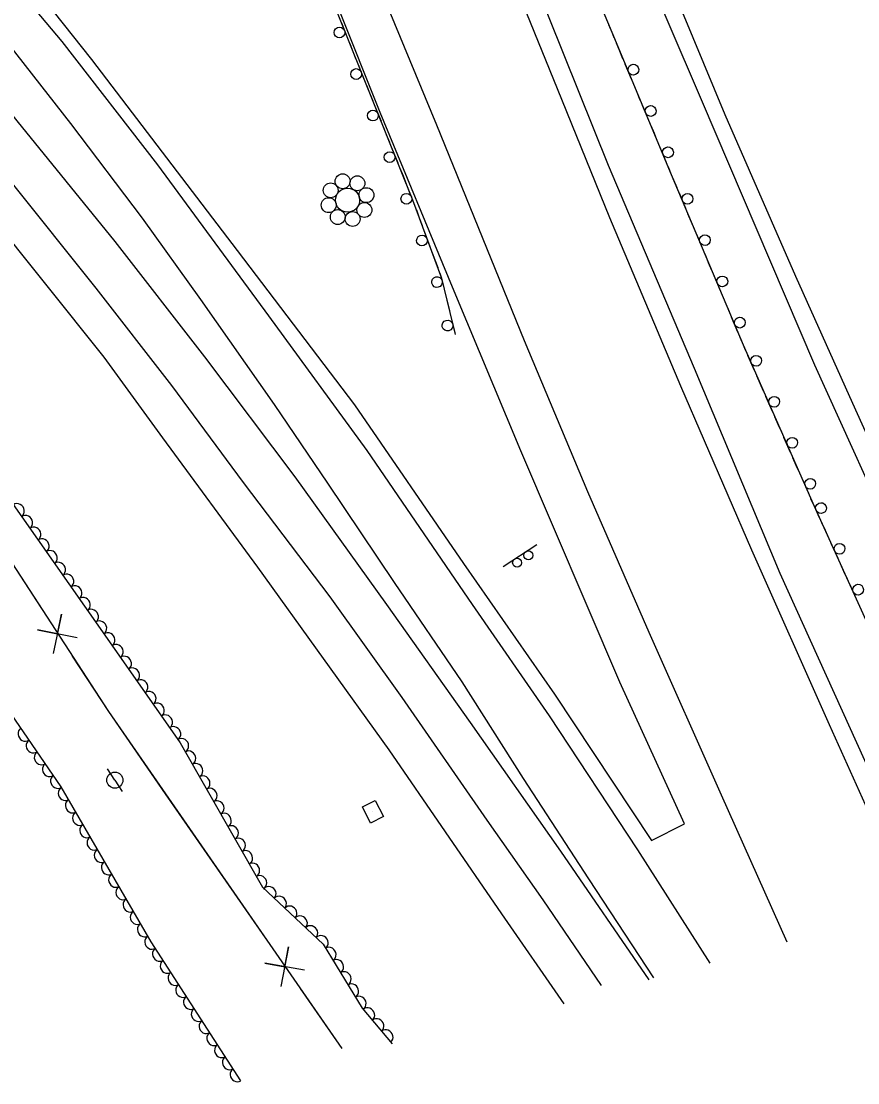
# Model space of a CAD drawing. Extents: x 1722896 to 1754269, y 648279 to 666297.
# Drawn here: x 1740375.8 to 1740609.2, y 648278.8 to 648575 of the extents above; entities that cross this region are included whole.
import ezdxf

# ---------------------------------------------------------------- set-up
doc = ezdxf.new("R2010")
doc.units = 0
for name, color, linetype in [('DESIGN - CENTERLINE - Proposed Text', 7, 'Continuous'), ('DESIGN - PUBLIC HEARING - Shapes', 7, 'Continuous'), ('DESIGN - SCRATCH - User 1', 7, 'Continuous'), ('SURVEY - CENTERLINE - Preliminary Text', 7, 'Continuous'), ('SURVEY - DRAINAGE - Natural Features', 7, 'Continuous'), ('SURVEY - DTM - Breaklines', 7, 'Continuous'), ('SURVEY - VEGETATION - Features with Text', 7, 'Continuous')]:
    doc.layers.add(name, color=color, linetype=linetype)

msp = doc.modelspace()

# ---------------------------------------------------------------- linework, layer by layer
at = {"layer": 'DESIGN - CENTERLINE - Proposed Text'}
for points in [[(1740248.94, 648649.18), (1740257.94, 648615.28), (1740268.49, 648578.48), (1740304.48, 648528.99), (1740337.47, 648478.65), (1740400.1, 648382.34), (1740465.26, 648288.33)], [(1740353.97, 648453.28), (1740381.23, 648411.36)], [(1740391.37, 648402.93), (1740380.36, 648405.19), (1740385.89, 648404.01), (1740387.06, 648409.55), (1740384.66, 648398.56)], [(1740390.01, 648397.86), (1740400.1, 648382.34), (1740415.99, 648359.42)], [(1740415.99, 648359.42), (1740444.47, 648318.33)], [(1740454.85, 648310.19), (1740443.77, 648312.13), (1740449.34, 648311.12), (1740450.35, 648316.69), (1740448.27, 648305.64)], [(1740453.64, 648305.09), (1740465.26, 648288.33)]]:
    msp.add_lwpolyline(points, dxfattribs=at)
at = {"layer": 'DESIGN - PUBLIC HEARING - Shapes'}
msp.add_line((1740510.31, 648422.85), (1740519.71, 648428.94), dxfattribs=at)
for centre in [(1740517.33, 648425.94), (1740514.18, 648423.9)]:
    msp.add_circle(centre, 1.25, dxfattribs=at)
at = {"layer": 'DESIGN - SCRATCH - User 1'}
for p, q in [((1740540.67, 648571.8), (1740523.98, 648612.41)), ((1740557.3, 648532.08), (1740540.67, 648571.8)), ((1740577.35, 648484.56), (1740557.3, 648532.08)), ((1740597.13, 648439.6), (1740577.35, 648484.56)), ((1740615.72, 648398.71), (1740597.13, 648439.6))]:
    msp.add_line(p, q, dxfattribs=at)
for points in [[(1740377.58, 648803.88), (1740389.61, 648770.81), (1740405.85, 648727.45), (1740424.06, 648677.6), (1740444.2, 648626.37), (1740463.97, 648577.39), (1740485, 648525.17), (1740493.1, 648503.28), (1740496.91, 648487.53)], [(1740465.13, 648574.51), (1740466.85, 648570.25)], [(1740540.67, 648571.8), (1740539.77, 648573.97)], [(1740541.29, 648570.32), (1740540.67, 648571.8)], [(1740467.45, 648568.76), (1740468.33, 648566.58)], [(1740542.81, 648566.67), (1740541.9, 648568.84)], [(1740468.33, 648566.58), (1740469.2, 648564.4)], [(1740543.72, 648564.5), (1740542.81, 648566.67)], [(1740469.8, 648562.92), (1740471.52, 648558.65)], [(1740546.11, 648558.79), (1740544.34, 648563.03)], [(1740472.12, 648557.17), (1740473, 648554.99)], [(1740547.64, 648555.14), (1740546.73, 648557.31)], [(1740473, 648554.99), (1740473.87, 648552.81)], [(1740548.55, 648552.97), (1740547.64, 648555.14)], [(1740474.47, 648551.32), (1740476.19, 648547.06)], [(1740550.94, 648547.26), (1740549.17, 648551.5)], [(1740476.79, 648545.57), (1740477.67, 648543.39)], [(1740552.47, 648543.61), (1740551.56, 648545.78)], [(1740477.67, 648543.39), (1740478.54, 648541.21)], [(1740553.38, 648541.45), (1740552.47, 648543.61)], [(1740479.14, 648539.73), (1740480.86, 648535.46)], [(1740555.77, 648535.73), (1740554, 648539.97)], [(1740481.46, 648533.98), (1740482.33, 648531.8)], [(1740557.3, 648532.08), (1740556.39, 648534.25)], [(1740482.33, 648531.8), (1740483.21, 648529.62)], [(1740557.91, 648530.62), (1740557.3, 648532.08)], [(1740558.83, 648528.46), (1740557.91, 648530.62)], [(1740483.81, 648528.13), (1740485, 648525.17), (1740485.49, 648523.85)], [(1740561.24, 648522.75), (1740559.45, 648526.98)], [(1740486.05, 648522.35), (1740486.86, 648520.15)], [(1740562.77, 648519.11), (1740561.86, 648521.27)], [(1740486.86, 648520.15), (1740487.68, 648517.94)], [(1740563.69, 648516.94), (1740562.77, 648519.11)], [(1740488.23, 648516.44), (1740489.83, 648512.13)], [(1740566.09, 648511.23), (1740564.31, 648515.47)], [(1740490.38, 648510.63), (1740491.2, 648508.42)], [(1740567.63, 648507.59), (1740566.72, 648509.76)], [(1740491.2, 648508.42), (1740492.02, 648506.22)], [(1740568.54, 648505.42), (1740567.63, 648507.59)], [(1740492.57, 648504.72), (1740493.1, 648503.28), (1740493.82, 648500.3)], [(1740570.95, 648499.71), (1740569.17, 648503.95)], [(1740494.2, 648498.75), (1740494.75, 648496.46)], [(1740572.49, 648496.07), (1740571.57, 648498.24)], [(1740494.75, 648496.46), (1740495.3, 648494.18)], [(1740573.4, 648493.91), (1740572.49, 648496.07)], [(1740495.68, 648492.62), (1740496.76, 648488.15)], [(1740575.81, 648488.19), (1740574.02, 648492.43)], [(1740577.35, 648484.56), (1740576.43, 648486.72)], [(1740577.94, 648483.22), (1740577.35, 648484.56)], [(1740580.43, 648477.54), (1740578.58, 648481.75)], [(1740582.02, 648473.93), (1740581.08, 648476.08)], [(1740582.97, 648471.78), (1740582.02, 648473.93)], [(1740585.47, 648466.1), (1740583.61, 648470.31)], [(1740587.06, 648462.49), (1740586.11, 648464.64)], [(1740588.01, 648460.34), (1740587.06, 648462.49)], [(1740590.5, 648454.66), (1740588.65, 648458.87)], [(1740592.09, 648451.05), (1740591.15, 648453.2)], [(1740593.04, 648448.9), (1740592.09, 648451.05)], [(1740595.54, 648443.22), (1740593.69, 648447.43)], [(1740597.13, 648439.6), (1740596.18, 648441.76)], [(1740598.57, 648436.44), (1740597.13, 648439.6)], [(1740600.2, 648432.85), (1740599.23, 648434.99)], [(1740601.17, 648430.71), (1740600.2, 648432.85)], [(1740603.74, 648425.06), (1740601.84, 648429.25)], [(1740605.38, 648421.47), (1740604.4, 648423.61)], [(1740606.35, 648419.33), (1740605.38, 648421.47)], [(1740608.91, 648413.68), (1740607.01, 648417.87)]]:
    msp.add_lwpolyline(points, dxfattribs=at)
for centre, start, end in [((1740464.59, 648571.84), 135.1965, 135.1867), ((1740546.62, 648561.47), 315.9856, 315.9758), ((1740469.26, 648560.25), 135.1965, 135.1867), ((1740551.45, 648549.94), 315.9856, 315.9758), ((1740473.93, 648548.65), 135.1965, 135.1867), ((1740556.28, 648538.41), 315.9856, 315.9758), ((1740478.6, 648537.06), 135.1965, 135.1867), ((1740483.27, 648525.46), 135.1965, 135.1867), ((1740561.73, 648525.43), 316.1325, 316.1227), ((1740487.62, 648513.79), 133.5651, 133.5553), ((1740566.59, 648513.91), 316.1325, 316.1227), ((1740491.82, 648502.21), 126.833, 126.8231), ((1740571.45, 648502.39), 316.1325, 316.1227), ((1740494.75, 648490.06), 126.833, 126.8231), ((1740576.31, 648490.88), 316.1325, 316.1227), ((1740580.89, 648480.23), 317.0145, 317.0047), ((1740585.92, 648468.79), 317.0145, 317.0047), ((1740590.96, 648457.35), 317.0145, 317.0047), ((1740595.99, 648445.91), 317.0145, 317.0047), ((1740598.99, 648439.14), 317.7081, 317.6982), ((1740604.16, 648427.76), 317.7081, 317.6982), ((1740609.34, 648416.38), 317.7081, 317.6982)]:
    msp.add_arc(centre, 1.5, start, end, dxfattribs=at)
at = {"layer": 'SURVEY - CENTERLINE - Preliminary Text'}
for points in [[(1740250.09, 648737.74), (1740275.72, 648709.32), (1740311.32, 648667.92), (1740343.56, 648629.12), (1740363.63, 648604.24), (1740395.44, 648564.31), (1740436.05, 648511.01), (1740468.83, 648467.9), (1740499.23, 648423.63), (1740524.57, 648387.21), (1740551.67, 648346.36), (1740560.85, 648351.03), (1740542.8, 648390.54), (1740515.21, 648455.11), (1740496.15, 648500.8), (1740476, 648549.53), (1740452.5, 648608.29), (1740414.44, 648706.34), (1740391.59, 648768.14), (1740357.6, 648862.61)], [(1740411.16, 648855.92), (1740433.2, 648793.9), (1740449.08, 648751.11), (1740474.5, 648683.37), (1740492.94, 648636.27), (1740509.24, 648595.82), (1740525.35, 648556.2), (1740540, 648520.2), (1740559.74, 648473.25), (1740579.57, 648427.48), (1740601.25, 648378.76), (1740624.66, 648326.66)], [(1740589.57, 648317.97), (1740571.22, 648359.06), (1740551.02, 648404.43), (1740533.94, 648443.68), (1740516.19, 648485.83), (1740491.74, 648545.94), (1740472.65, 648592.3), (1740451.14, 648647.59), (1740434.49, 648689.95), (1740418.76, 648732.09), (1740396.23, 648793.3), (1740380.14, 648838.06)], [(1740663.73, 648339.9), (1740645.13, 648377.85), (1740621.68, 648425.06), (1740597.29, 648478.98), (1740580.91, 648517.32), (1740565.88, 648552.41), (1740546.44, 648597.79), (1740532.23, 648630.22), (1740514.81, 648674.55), (1740500.81, 648711.75), (1740484.38, 648757.99), (1740472.06, 648793.29), (1740455.79, 648837.16)], [(1740429.43, 648818.21), (1740449.41, 648765.45), (1740473.38, 648701.8), (1740494.16, 648646.39), (1740514.69, 648596.99), (1740539.55, 648534.79), (1740563.61, 648478.15), (1740587.52, 648421), (1740613.34, 648363.91), (1740629.73, 648328.34)], [(1740668.94, 648339.37), (1740651.53, 648375.29), (1740626.69, 648426.71), (1740607.89, 648468.36), (1740591.98, 648503.79), (1740572.24, 648548.88), (1740551.41, 648599.06), (1740530.09, 648650.37), (1740509.22, 648704.2), (1740490.55, 648754.95), (1740473.6, 648802.11)], [(1740250.55, 648733.22), (1740286.33, 648692.71), (1740313.04, 648660.55), (1740342.2, 648625.61), (1740364.72, 648595.92), (1740387.11, 648569.35), (1740413.78, 648534.94), (1740444.75, 648492.81), (1740472.22, 648455.24), (1740501.66, 648412.24), (1740523.08, 648381.2), (1740547.75, 648343.79), (1740567.97, 648312.16)], [(1740252.69, 648706.85), (1740279.19, 648677.36), (1740301.71, 648652.28), (1740322.54, 648628.19), (1740346.17, 648600.58), (1740368.14, 648573.69), (1740389.53, 648546.48), (1740409.51, 648520.02), (1740425.81, 648497.3), (1740446.35, 648468.04), (1740461.27, 648446.09), (1740479.89, 648418.36), (1740498.72, 648390.62), (1740515.91, 648363.69), (1740534.1, 648335.64), (1740552.27, 648308.08)], [(1740551.03, 648307.49), (1740526.38, 648343.41), (1740501.12, 648379.34), (1740477.85, 648412.21), (1740452.27, 648447.82), (1740426.98, 648481.38), (1740402.03, 648513.5), (1740374.63, 648547.18), (1740352.66, 648574.5), (1740320.53, 648612.48), (1740290.67, 648647.29), (1740261.01, 648680.21), (1740253.17, 648688.78)], [(1740537.77, 648305.9), (1740521.41, 648329.78), (1740505.85, 648352.04), (1740482.12, 648386.29), (1740462.03, 648414.4), (1740437.77, 648446.26), (1740417.77, 648473.32), (1740396.66, 648500.52), (1740373.02, 648530.18), (1740352.34, 648555.82), (1740312.41, 648604.35), (1740276.9, 648645.09), (1740255.77, 648669.16)], [(1740527.26, 648300.78), (1740509.91, 648325.88), (1740478.47, 648371.65), (1740441.8, 648422.63), (1740415.33, 648458.71), (1740398.92, 648481.27), (1740366.28, 648522), (1740329.92, 648568.12), (1740294.69, 648607.92), (1740269.41, 648637.2), (1740254.25, 648651.98)]]:
    msp.add_lwpolyline(points, dxfattribs=at)
at = {"layer": 'SURVEY - DRAINAGE - Natural Features'}
msp.add_line((1740473.93, 648354.4), (1740473.93, 648354.4), dxfattribs=at)
msp.add_lwpolyline([(1740471.02, 648355.73), (1740474.6, 648357.53), (1740476.84, 648353.06), (1740473.27, 648351.26), (1740471.02, 648355.73)], dxfattribs=at)
at = {"layer": 'SURVEY - DTM - Breaklines'}
for q in [(1740399.88, 648366.37), (1740403.96, 648360.07)]:
    msp.add_line((1740401.92, 648363.22), q, dxfattribs=at)
for centre, radius in [((1740465.47, 648530.32), 2.08), ((1740469.6, 648529.76), 2.08), ((1740462.15, 648527.79), 2.08), ((1740466.87, 648525.05), 3.36), ((1740472.13, 648526.45), 2.08), ((1740461.6, 648523.66), 2.08), ((1740471.57, 648522.32), 2.08), ((1740464.13, 648520.34), 2.08), ((1740468.26, 648519.79), 2.08), ((1740401.92, 648363.22), 2.25)]:
    msp.add_circle(centre, radius, dxfattribs=at)
at = {"layer": 'SURVEY - VEGETATION - Features with Text'}
msp.add_lwpolyline([(1740437.08, 648279.34), (1740412.07, 648318.14), (1740386.91, 648361.39), (1740365.96, 648391.81), (1740348.96, 648402.77), (1740333.41, 648405.59), (1740332.34, 648412.86), (1740342.98, 648425.66), (1740335.89, 648447.51), (1740320.23, 648476.1), (1740302.34, 648498.41), (1740302.29, 648511.89), (1740297.37, 648530.44), (1740301.8, 648536.31), (1740311.44, 648533.97), (1740341.54, 648484.11), (1740371.61, 648442.88), (1740397.82, 648405.53), (1740420.18, 648373.62), (1740443.12, 648333.34), (1740460.04, 648317.42), (1740470.95, 648299.64), (1740479.27, 648289.66)], dxfattribs=at)
for centre, major_axis in [((1740374.74, 648438.41), (1.15, -1.64)), ((1740377.04, 648435.14), (1.15, -1.64)), ((1740379.34, 648431.86), (1.15, -1.64)), ((1740381.64, 648428.59), (1.15, -1.64)), ((1740383.93, 648425.32), (1.15, -1.64)), ((1740386.23, 648422.04), (1.15, -1.64)), ((1740388.53, 648418.77), (1.15, -1.64)), ((1740390.83, 648415.49), (1.15, -1.64)), ((1740393.12, 648412.22), (1.15, -1.64)), ((1740395.42, 648408.94), (1.15, -1.64)), ((1740397.72, 648405.67), (1.15, -1.64)), ((1740400.02, 648402.39), (1.15, -1.64)), ((1740402.31, 648399.12), (1.15, -1.64)), ((1740404.61, 648395.84), (1.15, -1.64)), ((1740406.9, 648392.57), (1.15, -1.64)), ((1740409.2, 648389.29), (1.15, -1.64)), ((1740411.49, 648386.01), (1.15, -1.64)), ((1740413.79, 648382.74), (1.15, -1.64)), ((1740416.08, 648379.46), (1.15, -1.64)), ((1740376.81, 648376.05), (-1.13, 1.65)), ((1740418.38, 648376.19), (1.15, -1.64)), ((1740379.08, 648372.76), (-1.13, 1.65)), ((1740420.6, 648372.87), (0.99, -1.74)), ((1740381.35, 648369.46), (-1.13, 1.65)), ((1740422.58, 648369.39), (0.99, -1.74)), ((1740383.62, 648366.17), (-1.13, 1.65)), ((1740424.56, 648365.92), (0.99, -1.74)), ((1740385.89, 648362.88), (-1.13, 1.65)), ((1740426.54, 648362.44), (0.99, -1.74)), ((1740388.02, 648359.49), (-1.01, 1.73)), ((1740428.52, 648358.97), (0.99, -1.74)), ((1740390.03, 648356.03), (-1.01, 1.73)), ((1740430.5, 648355.49), (0.99, -1.74)), ((1740392.04, 648352.58), (-1.01, 1.73)), ((1740432.49, 648352.01), (0.99, -1.74)), ((1740394.05, 648349.12), (-1.01, 1.73)), ((1740434.47, 648348.54), (0.99, -1.74)), ((1740396.06, 648345.66), (-1.01, 1.73)), ((1740436.45, 648345.06), (0.99, -1.74)), ((1740398.07, 648342.2), (-1.01, 1.73)), ((1740438.43, 648341.59), (0.99, -1.74)), ((1740400.08, 648338.75), (-1.01, 1.73)), ((1740440.41, 648338.11), (0.99, -1.74)), ((1740402.1, 648335.29), (-1.01, 1.73)), ((1740442.39, 648334.64), (0.99, -1.74)), ((1740404.11, 648331.83), (-1.01, 1.73)), ((1740444.95, 648331.62), (1.46, -1.37)), ((1740406.12, 648328.37), (-1.01, 1.73)), ((1740447.86, 648328.88), (1.46, -1.37)), ((1740408.13, 648324.92), (-1.01, 1.73)), ((1740450.78, 648326.14), (1.46, -1.37)), ((1740410.14, 648321.46), (-1.01, 1.73)), ((1740453.69, 648323.4), (1.46, -1.37)), ((1740456.6, 648320.65), (1.46, -1.37)), ((1740459.51, 648317.91), (1.46, -1.37)), ((1740412.16, 648318.01), (-1.08, 1.68)), ((1740461.75, 648314.62), (1.05, -1.7)), ((1740414.33, 648314.64), (-1.08, 1.68)), ((1740416.49, 648311.28), (-1.08, 1.68)), ((1740463.85, 648311.21), (1.05, -1.7)), ((1740418.66, 648307.92), (-1.08, 1.68)), ((1740465.94, 648307.81), (1.05, -1.7)), ((1740420.83, 648304.56), (-1.08, 1.68)), ((1740468.03, 648304.4), (1.05, -1.7)), ((1740422.99, 648301.19), (-1.08, 1.68)), ((1740470.12, 648300.99), (1.05, -1.7)), ((1740425.16, 648297.83), (-1.08, 1.68)), ((1740472.5, 648297.78), (1.28, -1.54)), ((1740427.33, 648294.47), (-1.08, 1.68)), ((1740475.06, 648294.71), (1.28, -1.54)), ((1740477.62, 648291.64), (1.28, -1.54)), ((1740429.5, 648291.11), (-1.08, 1.68)), ((1740431.66, 648287.75), (-1.08, 1.68)), ((1740433.83, 648284.38), (-1.08, 1.68)), ((1740436, 648281.02), (-1.08, 1.68))]:
    msp.add_ellipse(centre, major_axis=major_axis, ratio=0.940188, start_param=0, end_param=3.141593, dxfattribs=at)

doc.saveas('drawing.dxf')
